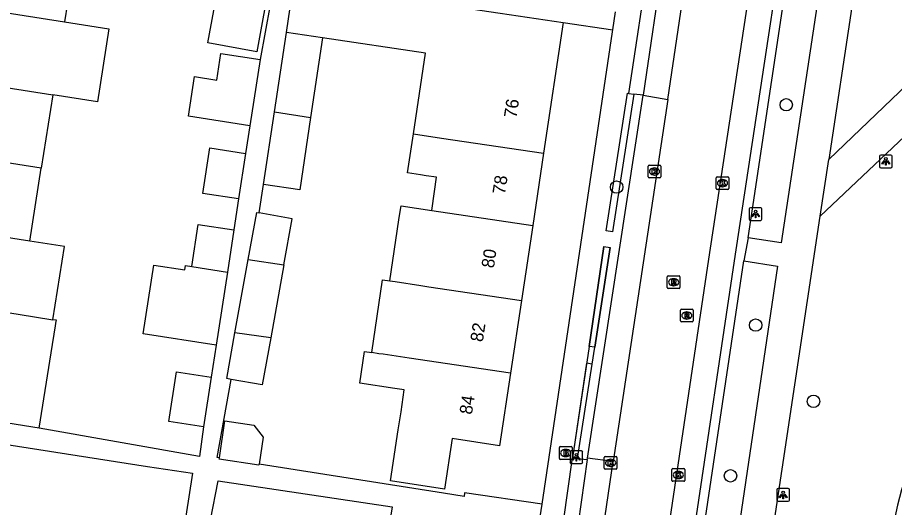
# Model space of a CAD drawing. Extents: x 163010 to 163853, y 382793 to 383982.
# Drawn here: x 163303.7 to 163372.7, y 383172.2 to 383210.8 of the extents above; entities that cross this region are included whole.
import ezdxf

# ---------------------------------------------------------------- set-up
doc = ezdxf.new("R2010")
doc.units = 0
for name, color, linetype in [('IMGEO_Boom', 7, 'Continuous'), ('IMGEO_Brandkraan', 7, 'Continuous'), ('IMGEO_Groenvoorziening', 7, 'Continuous'), ('IMGEO_Haag', 7, 'Continuous'), ('IMGEO_Kolk', 7, 'Continuous'), ('IMGEO_Lichtpunt', 7, 'Continuous'), ('IMGEO_Pand', 7, 'Continuous'), ('IMGEO_Pand_nummerreeks', 7, 'Continuous'), ('IMGEO_Parkeervlak_open', 7, 'Continuous'), ('IMGEO_Rijbaan_lokaal_gesloten', 7, 'Continuous'), ('IMGEO_Rioolput', 7, 'Continuous'), ('IMGEO_Voetpad_gesloten', 7, 'Continuous'), ('IMGEO_Voetpad_open', 7, 'Continuous')]:
    doc.layers.add(name, color=color, linetype=linetype)

msp = doc.modelspace()

# ---------------------------------------------------------------- linework, layer by layer
at = {"layer": 'IMGEO_Boom'}
for centre in [(163364.178, 383203.904), (163350.833, 383197.423), (163361.766, 383186.551), (163366.32, 383180.544), (163359.787, 383174.679)]:
    msp.add_circle(centre, 0.489, dxfattribs=at)
at = {"layer": 'IMGEO_Brandkraan'}
for p, q in [((163346.324, 383176.052), (163346.324, 383176.904)), ((163346.399, 383176.978), (163347.251, 383176.978)), ((163347.325, 383176.904), (163347.325, 383176.052)), ((163346.835, 383176.198), (163346.81, 383176.198)), ((163346.812, 383176.758), (163346.837, 383176.758)), ((163347.251, 383175.978), (163346.399, 383175.978))]:
    msp.add_line(p, q, dxfattribs=at)
for points in [[(163346.324, 383176.052), (163346.324, 383176.904)], [(163346.399, 383176.978), (163347.251, 383176.978)], [(163347.325, 383176.904), (163347.325, 383176.052)], [(163346.672, 383176.678), (163346.672, 383176.278), (163346.885, 383176.278)], [(163346.903, 383176.678), (163346.672, 383176.678)], [(163346.851, 383176.597), (163346.797, 383176.597), (163346.797, 383176.521)], [(163346.797, 383176.521), (163346.85, 383176.521)], [(163346.859, 383176.445), (163346.797, 383176.445), (163346.797, 383176.364)], [(163346.797, 383176.364), (163346.859, 383176.364)], [(163347.251, 383175.978), (163346.399, 383175.978)]]:
    msp.add_lwpolyline(points, dxfattribs=at)
for centre, radius, start, end in [((163346.401, 383176.902), 0.0765, 91.55205, 178.44795), ((163346.401, 383176.902), 0.0765, 91.55205, 178.44795), ((163347.249, 383176.902), 0.0765, 1.55205, 88.44795), ((163347.249, 383176.902), 0.0765, 1.55205, 88.44795), ((163346.852, 383176.559), 0.0379, 267.82845, 90.93552), ((163346.86, 383176.404), 0.0404, 269.87594, 90.50774), ((163346.891, 383176.529), 0.251, 268.66757, 293.53466), ((163346.907, 383176.533), 0.145, 59.4692, 91.53667), ((163346.932, 383176.58), 0.0922, 285.51372, 58.15012), ((163346.937, 383176.388), 0.105, 301.31148, 78.98903), ((163346.401, 383176.054), 0.0765, 181.55205, 268.44795), ((163346.401, 383176.054), 0.0765, 181.55205, 268.44795), ((163347.249, 383176.054), 0.0765, 271.55205, 358.44795), ((163347.249, 383176.054), 0.0765, 271.55205, 358.44795)]:
    msp.add_arc(centre, radius, start, end, dxfattribs=at)
for centre, major_axis, ratio, start_param, end_param in [((163346.811, 383176.478), (-0.387, 0.002), 0.722429, 4.712389, 7.853982), ((163346.836, 383176.478), (-0.39, 0.002), 0.717154, 1.570796, 4.712389)]:
    msp.add_ellipse(centre, major_axis=major_axis, ratio=ratio, start_param=start_param, end_param=end_param, dxfattribs=at)
at = {"layer": 'IMGEO_Groenvoorziening'}
msp.add_arc((163391.519, 383168.1), 19.066, 159.54268, 189.48069, dxfattribs=at)
at = {"layer": 'IMGEO_Haag'}
for points in [[(163349.821, 383192.734), (163348.659, 383184.877)], [(163349.109, 383184.807), (163350.322, 383192.664)], [(163348.659, 383184.877), (163347.362, 383176.105)], [(163348.903, 383183.473), (163349.109, 383184.807)], [(163347.757, 383176.054), (163348.903, 383183.473)]]:
    msp.add_lwpolyline(points, dxfattribs=at)
at = {"layer": 'IMGEO_Kolk'}
for p, q in [((163353.31, 383198.227), (163353.31, 383199.079)), ((163353.385, 383199.153), (163354.237, 383199.153)), ((163353.798, 383198.933), (163353.823, 383198.933)), ((163354.311, 383199.079), (163354.311, 383198.227)), ((163353.821, 383198.373), (163353.796, 383198.373)), ((163358.74, 383198.232), (163359.592, 383198.232)), ((163354.237, 383198.153), (163353.385, 383198.153)), ((163358.665, 383197.306), (163358.665, 383198.158)), ((163359.153, 383198.012), (163359.178, 383198.012)), ((163359.666, 383198.158), (163359.666, 383197.306)), ((163359.592, 383197.232), (163358.74, 383197.232)), ((163359.176, 383197.452), (163359.151, 383197.452)), ((163349.93, 383176.203), (163350.782, 383176.203)), ((163349.855, 383175.277), (163349.855, 383176.129)), ((163350.343, 383175.983), (163350.368, 383175.983)), ((163350.856, 383176.129), (163350.856, 383175.277)), ((163350.782, 383175.203), (163349.93, 383175.203)), ((163350.366, 383175.423), (163350.341, 383175.423)), ((163355.185, 383174.322), (163355.185, 383175.174)), ((163355.26, 383175.248), (163356.112, 383175.248)), ((163355.673, 383175.028), (163355.698, 383175.028)), ((163356.186, 383175.174), (163356.186, 383174.322)), ((163356.112, 383174.248), (163355.26, 383174.248)), ((163355.696, 383174.468), (163355.671, 383174.468))]:
    msp.add_line(p, q, dxfattribs=at)
for points in [[(163353.31, 383198.227), (163353.31, 383199.079)], [(163353.385, 383199.153), (163354.237, 383199.153)], [(163354.311, 383199.079), (163354.311, 383198.227)], [(163353.631, 383198.853), (163353.754, 383198.853), (163353.754, 383198.702), (163353.884, 383198.853), (163354.048, 383198.853), (163353.902, 383198.702), (163354.055, 383198.453), (163353.903, 383198.453), (163353.818, 383198.617), (163353.754, 383198.55), (163353.754, 383198.453), (163353.631, 383198.453), (163353.631, 383198.853)], [(163358.74, 383198.232), (163359.592, 383198.232)], [(163354.237, 383198.153), (163353.385, 383198.153)], [(163358.665, 383197.306), (163358.665, 383198.158)], [(163358.986, 383197.932), (163359.109, 383197.932), (163359.109, 383197.781), (163359.239, 383197.932), (163359.403, 383197.932), (163359.257, 383197.781), (163359.41, 383197.532), (163359.258, 383197.532), (163359.173, 383197.696), (163359.109, 383197.629), (163359.109, 383197.532), (163358.986, 383197.532), (163358.986, 383197.932)], [(163359.666, 383198.158), (163359.666, 383197.306)], [(163359.592, 383197.232), (163358.74, 383197.232)], [(163349.93, 383176.203), (163350.782, 383176.203)], [(163349.855, 383175.277), (163349.855, 383176.129)], [(163350.176, 383175.903), (163350.299, 383175.903), (163350.299, 383175.752), (163350.429, 383175.903), (163350.593, 383175.903), (163350.447, 383175.752), (163350.6, 383175.503), (163350.448, 383175.503), (163350.363, 383175.667), (163350.299, 383175.6), (163350.299, 383175.503), (163350.176, 383175.503), (163350.176, 383175.903)], [(163350.856, 383176.129), (163350.856, 383175.277)], [(163350.782, 383175.203), (163349.93, 383175.203)], [(163355.185, 383174.322), (163355.185, 383175.174)], [(163355.26, 383175.248), (163356.112, 383175.248)], [(163355.506, 383174.948), (163355.629, 383174.948), (163355.629, 383174.797), (163355.759, 383174.948), (163355.923, 383174.948), (163355.777, 383174.797), (163355.93, 383174.548), (163355.778, 383174.548), (163355.693, 383174.712), (163355.629, 383174.645), (163355.629, 383174.548), (163355.506, 383174.548), (163355.506, 383174.948)], [(163356.186, 383175.174), (163356.186, 383174.322)], [(163356.112, 383174.248), (163355.26, 383174.248)]]:
    msp.add_lwpolyline(points, dxfattribs=at)
for centre, start, end in [((163353.387, 383199.077), 91.55205, 178.44795), ((163353.387, 383199.077), 91.55205, 178.44795), ((163354.235, 383199.077), 1.55205, 88.44795), ((163354.235, 383199.077), 1.55205, 88.44795), ((163358.742, 383198.156), 91.55205, 178.44795), ((163358.742, 383198.156), 91.55205, 178.44795), ((163359.59, 383198.156), 1.55205, 88.44795), ((163359.59, 383198.156), 1.55205, 88.44795), ((163353.387, 383198.229), 181.55205, 268.44795), ((163353.387, 383198.229), 181.55205, 268.44795), ((163354.235, 383198.229), 271.55205, 358.44795), ((163354.235, 383198.229), 271.55205, 358.44795), ((163358.742, 383197.308), 181.55205, 268.44795), ((163358.742, 383197.308), 181.55205, 268.44795), ((163359.59, 383197.308), 271.55205, 358.44795), ((163359.59, 383197.308), 271.55205, 358.44795), ((163349.932, 383176.127), 91.55205, 178.44795), ((163349.932, 383176.127), 91.55205, 178.44795), ((163350.78, 383176.127), 1.55205, 88.44795), ((163350.78, 383176.127), 1.55205, 88.44795), ((163349.932, 383175.279), 181.55205, 268.44795), ((163349.932, 383175.279), 181.55205, 268.44795), ((163350.78, 383175.279), 271.55205, 358.44795), ((163350.78, 383175.279), 271.55205, 358.44795), ((163355.262, 383175.172), 91.55205, 178.44795), ((163355.262, 383175.172), 91.55205, 178.44795), ((163356.11, 383175.172), 1.55205, 88.44795), ((163356.11, 383175.172), 1.55205, 88.44795), ((163355.262, 383174.324), 181.55205, 268.44795), ((163355.262, 383174.324), 181.55205, 268.44795), ((163356.11, 383174.324), 271.55205, 358.44795), ((163356.11, 383174.324), 271.55205, 358.44795)]:
    msp.add_arc(centre, 0.0765, start, end, dxfattribs=at)
for centre, major_axis, ratio, start_param, end_param in [((163353.797, 383198.653), (-0.387, 0.002), 0.722429, 4.712389, 7.853982), ((163353.822, 383198.653), (-0.39, 0.002), 0.717154, 1.570796, 4.712389), ((163359.152, 383197.732), (-0.387, 0.002), 0.722429, 4.712389, 7.853982), ((163359.177, 383197.732), (-0.39, 0.002), 0.717154, 1.570796, 4.712389), ((163350.342, 383175.703), (-0.387, 0.002), 0.722429, 4.712389, 7.853982), ((163350.367, 383175.703), (-0.39, 0.002), 0.717154, 1.570796, 4.712389), ((163355.672, 383174.748), (-0.387, 0.002), 0.722429, 4.712389, 7.853982), ((163355.697, 383174.748), (-0.39, 0.002), 0.717154, 1.570796, 4.712389)]:
    msp.add_ellipse(centre, major_axis=major_axis, ratio=ratio, start_param=start_param, end_param=end_param, dxfattribs=at)
at = {"layer": 'IMGEO_Lichtpunt'}
for p, q in [((163371.516, 383199.847), (163371.516, 383199.04)), ((163371.516, 383199.847), (163371.516, 383199.04)), ((163372.418, 383199.942), (163371.61, 383199.942)), ((163372.418, 383199.942), (163371.61, 383199.942)), ((163372.512, 383199.04), (163372.512, 383199.847)), ((163372.512, 383199.04), (163372.512, 383199.847)), ((163371.61, 383198.946), (163372.418, 383198.946)), ((163371.61, 383198.946), (163372.418, 383198.946)), ((163361.269, 383195.704), (163361.269, 383194.897)), ((163361.269, 383195.704), (163361.269, 383194.897)), ((163362.171, 383195.799), (163361.363, 383195.799)), ((163362.171, 383195.799), (163361.363, 383195.799)), ((163362.265, 383194.897), (163362.265, 383195.704)), ((163362.265, 383194.897), (163362.265, 383195.704)), ((163361.363, 383194.803), (163362.171, 383194.803)), ((163361.363, 383194.803), (163362.171, 383194.803)), ((163347.162, 383176.549), (163347.162, 383175.742)), ((163347.162, 383176.549), (163347.162, 383175.742)), ((163348.064, 383176.644), (163347.256, 383176.644)), ((163348.064, 383176.644), (163347.256, 383176.644)), ((163348.158, 383175.742), (163348.158, 383176.549)), ((163348.158, 383175.742), (163348.158, 383176.549)), ((163347.256, 383175.648), (163348.064, 383175.648)), ((163347.256, 383175.648), (163348.064, 383175.648)), ((163363.435, 383173.577), (163363.435, 383172.77)), ((163363.435, 383173.577), (163363.435, 383172.77)), ((163364.337, 383173.672), (163363.529, 383173.672)), ((163364.337, 383173.672), (163363.529, 383173.672)), ((163364.431, 383172.77), (163364.431, 383173.577)), ((163364.431, 383172.77), (163364.431, 383173.577)), ((163363.529, 383172.676), (163364.337, 383172.676)), ((163363.529, 383172.676), (163364.337, 383172.676))]:
    msp.add_line(p, q, dxfattribs=at)
for points in [[(163371.89, 383199.511), (163371.929, 383199.483), (163371.741, 383199.221), (163371.703, 383199.248), (163371.89, 383199.511)], [(163371.992, 383199.463), (163372.039, 383199.463), (163372.039, 383199.141), (163371.992, 383199.141), (163371.992, 383199.463)], [(163372.102, 383199.483), (163372.14, 383199.51), (163372.327, 383199.248), (163372.288, 383199.22), (163372.102, 383199.483)], [(163361.643, 383195.368), (163361.682, 383195.34), (163361.494, 383195.078), (163361.456, 383195.105), (163361.643, 383195.368)], [(163361.745, 383195.32), (163361.792, 383195.32), (163361.792, 383194.998), (163361.745, 383194.998), (163361.745, 383195.32)], [(163361.855, 383195.34), (163361.893, 383195.367), (163362.08, 383195.105), (163362.041, 383195.077), (163361.855, 383195.34)], [(163347.536, 383176.213), (163347.575, 383176.185), (163347.387, 383175.923), (163347.349, 383175.95), (163347.536, 383176.213)], [(163347.638, 383176.165), (163347.685, 383176.165), (163347.685, 383175.843), (163347.638, 383175.843), (163347.638, 383176.165)], [(163347.748, 383176.185), (163347.786, 383176.212), (163347.973, 383175.95), (163347.934, 383175.922), (163347.748, 383176.185)], [(163363.809, 383173.241), (163363.848, 383173.213), (163363.66, 383172.951), (163363.622, 383172.978), (163363.809, 383173.241)], [(163363.911, 383173.193), (163363.958, 383173.193), (163363.958, 383172.871), (163363.911, 383172.871), (163363.911, 383173.193)], [(163364.021, 383173.213), (163364.059, 383173.24), (163364.246, 383172.978), (163364.207, 383172.95), (163364.021, 383173.213)]]:
    msp.add_lwpolyline(points, dxfattribs=at)
for centre in [(163372.015, 383199.645), (163361.768, 383195.502), (163347.661, 383176.347), (163363.934, 383173.375)]:
    msp.add_circle(centre, 0.0994, dxfattribs=at)
for centre, start, end in [((163371.61, 383199.847), 90, 180), ((163371.61, 383199.847), 90, 180), ((163372.418, 383199.847), 0, 90), ((163372.418, 383199.847), 0, 90), ((163371.61, 383199.04), 180, 270), ((163371.61, 383199.04), 180, 270), ((163372.418, 383199.04), 270, 0), ((163372.418, 383199.04), 270, 360), ((163361.363, 383195.704), 90, 180), ((163361.363, 383195.704), 90, 180), ((163362.171, 383195.704), 0, 90), ((163362.171, 383195.704), 0, 90), ((163361.363, 383194.897), 180, 270), ((163361.363, 383194.897), 180, 270), ((163362.171, 383194.897), 270, 0), ((163362.171, 383194.897), 270, 360), ((163347.256, 383176.549), 90, 180), ((163347.256, 383176.549), 90, 180), ((163348.064, 383176.549), 0, 90), ((163348.064, 383176.549), 0, 90), ((163347.256, 383175.742), 180, 270), ((163347.256, 383175.742), 180, 270), ((163348.064, 383175.742), 270, 0), ((163348.064, 383175.742), 270, 360), ((163363.529, 383173.577), 90, 180), ((163363.529, 383173.577), 90, 180), ((163364.337, 383173.577), 0, 90), ((163364.337, 383173.577), 0, 90), ((163363.529, 383172.77), 180, 270), ((163363.529, 383172.77), 180, 270), ((163364.337, 383172.77), 270, 0), ((163364.337, 383172.77), 270, 360)]:
    msp.add_arc(centre, 0.0946, start, end, dxfattribs=at)
at = {"layer": 'IMGEO_Pand'}
for points in [[(163308.327, 383216.34), (163307.391, 383210.439)], [(163323.609, 383214.008), (163322.517, 383208.079), (163318.662, 383208.79), (163319.733, 383214.6)], [(163324.849, 383209.604), (163325.442, 383213.559), (163338.653, 383211.576), (163341.68, 383211.121), (163346.624, 383210.38)], [(163299.517, 383211.674), (163307.391, 383210.439)], [(163307.391, 383210.439), (163310.885, 383209.891), (163309.982, 383204.131), (163306.478, 383204.681)], [(163346.624, 383210.38), (163345.083, 383200.098)], [(163323.91, 383203.339), (163324.849, 383209.604)], [(163327.688, 383209.178), (163324.849, 383209.604)], [(163327.688, 383209.178), (163326.749, 383202.913)], [(163334.85, 383201.612), (163335.803, 383207.96), (163327.688, 383209.178)], [(163321.974, 383202.25), (163317.135, 383203.01), (163317.613, 383206.124), (163319.382, 383205.852), (163319.702, 383207.94), (163322.774, 383207.469)], [(163322.774, 383207.469), (163321.974, 383202.25)], [(163298.605, 383205.916), (163306.478, 383204.681)], [(163306.478, 383204.681), (163305.565, 383198.922)], [(163323.055, 383197.637), (163323.91, 383203.339)], [(163323.91, 383203.339), (163326.749, 383202.913)], [(163326.749, 383202.913), (163325.894, 383197.211), (163323.055, 383197.637)], [(163336.278, 383195.582), (163336.501, 383197.071), (163336.669, 383198.195), (163335.856, 383198.317), (163335.409, 383198.384), (163334.388, 383198.537), (163334.85, 383201.612)], [(163334.85, 383201.612), (163337.057, 383201.281), (163345.083, 383200.098)], [(163321.089, 383196.485), (163318.282, 383196.926), (163318.832, 383200.51), (163321.639, 383200.069)], [(163305.565, 383198.922), (163297.692, 383200.158)], [(163321.639, 383200.069), (163321.089, 383196.485)], [(163345.083, 383200.098), (163344.227, 383194.39)], [(163304.653, 383193.165), (163305.565, 383198.922)], [(163332.982, 383190.038), (163333.703, 383194.842), (163333.849, 383195.82), (163333.868, 383195.943), (163336.278, 383195.582)], [(163336.278, 383195.582), (163344.227, 383194.39)], [(163321.839, 383191.708), (163322.509, 383195.426), (163322.718, 383195.388)], [(163324.649, 383191.287), (163325.305, 383194.922), (163322.718, 383195.388)], [(163304.653, 383193.165), (163296.779, 383194.4)], [(163317.398, 383191.166), (163317.907, 383194.487), (163320.715, 383194.047)], [(163344.227, 383194.39), (163343.342, 383188.484)], [(163320.715, 383194.047), (163320.205, 383190.726)], [(163306.476, 383186.977), (163307.379, 383192.737), (163304.653, 383193.165)], [(163320.802, 383185.954), (163321.839, 383191.708)], [(163321.839, 383191.708), (163324.649, 383191.287)], [(163319.321, 383184.963), (163313.583, 383185.863), (163314.414, 383191.282), (163316.866, 383190.906), (163316.917, 383191.241), (163317.398, 383191.166)], [(163317.398, 383191.166), (163320.205, 383190.726)], [(163320.205, 383190.726), (163319.321, 383184.963)], [(163324.649, 383191.287), (163323.614, 383185.542)], [(163331.557, 383184.385), (163332.418, 383190.122), (163332.982, 383190.038)], [(163332.982, 383190.038), (163333.403, 383189.974), (163335.426, 383189.671), (163336.055, 383189.577), (163343.342, 383188.484)], [(163295.867, 383188.642), (163303.74, 383187.407), (163306.476, 383186.977)], [(163343.342, 383188.484), (163342.486, 383182.773)], [(163305.399, 383178.444), (163306.339, 383184.371), (163306.687, 383186.496), (163306.746, 383186.853), (163306.759, 383186.933), (163306.476, 383186.977)], [(163320.507, 383182.275), (163320.15, 383182.339), (163320.802, 383185.954)], [(163323.614, 383185.542), (163320.802, 383185.954)], [(163323.614, 383185.542), (163322.946, 383181.835), (163320.507, 383182.275)], [(163342.486, 383182.773), (163341.628, 383177.047), (163337.885, 383177.608), (163337.289, 383173.636), (163333.042, 383174.273), (163333.65, 383178.298), (163333.875, 383179.71), (163334.122, 383181.446), (163333.385, 383181.556), (163330.621, 383181.968), (163330.996, 383184.47), (163331.557, 383184.385)], [(163342.486, 383182.773), (163334.497, 383183.945), (163332.461, 383184.25), (163332.121, 383184.301), (163331.557, 383184.385)], [(163318.335, 383178.538), (163315.611, 383178.956), (163316.213, 383182.877), (163318.935, 383182.45)], [(163318.935, 383182.45), (163318.335, 383178.538)], [(163305.399, 383178.444), (163295.512, 383180.01)], [(163319.573, 383176.098), (163320.012, 383179.008), (163322.298, 383178.664), (163323.024, 383177.725), (163322.704, 383175.604)], [(163322.704, 383175.604), (163322.692, 383175.526), (163319.558, 383175.998), (163319.573, 383176.098)]]:
    msp.add_lwpolyline(points, dxfattribs=at)
at = {"layer": 'IMGEO_Parkeervlak_open'}
for points in [[(163344.964, 383172.44), (163350.513, 383209.655), (163350.535, 383209.802)], [(163348.536, 383176.083), (163352.909, 383204.665)], [(163352.172, 383204.733), (163350.493, 383193.892), (163350.015, 383193.965), (163351.677, 383204.81), (163351.802, 383204.79)], [(163348.659, 383184.877), (163348.659, 383184.877), (163349.821, 383192.734)], [(163349.821, 383192.734), (163350.322, 383192.664)], [(163350.322, 383192.664), (163349.109, 383184.807), (163349.109, 383184.807)], [(163349.109, 383184.807), (163348.659, 383184.877)], [(163348.903, 383183.473), (163348.462, 383183.541), (163347.362, 383176.105)], [(163347.757, 383176.054), (163348.903, 383183.473), (163348.903, 383183.473)]]:
    msp.add_lwpolyline(points, dxfattribs=at)
at = {"layer": 'IMGEO_Rijbaan_lokaal_gesloten'}
for points in [[(163364.444, 383233.751), (163358.072, 383191.74), (163351.868, 383150.133)], [(163354.869, 383204.321), (163356.488, 383215.31)], [(163354.869, 383204.321), (163350.559, 383175.806)], [(163349.786, 383170.627), (163350.559, 383175.806)]]:
    msp.add_lwpolyline(points, dxfattribs=at)
at = {"layer": 'IMGEO_Rioolput'}
for p, q in [((163354.813, 383189.502), (163354.813, 383190.354)), ((163354.888, 383190.428), (163355.74, 383190.428)), ((163355.301, 383190.208), (163355.326, 383190.208)), ((163355.814, 383190.354), (163355.814, 383189.502)), ((163355.74, 383189.428), (163354.888, 383189.428)), ((163355.324, 383189.648), (163355.299, 383189.648)), ((163355.852, 383186.883), (163355.852, 383187.735)), ((163355.927, 383187.809), (163356.779, 383187.809)), ((163356.34, 383187.589), (163356.365, 383187.589)), ((163356.853, 383187.735), (163356.853, 383186.883)), ((163356.779, 383186.809), (163355.927, 383186.809)), ((163356.363, 383187.029), (163356.338, 383187.029))]:
    msp.add_line(p, q, dxfattribs=at)
for points in [[(163354.813, 383189.502), (163354.813, 383190.354)], [(163354.888, 383190.428), (163355.74, 383190.428)], [(163355.402, 383190.126), (163355.15, 383190.128), (163355.15, 383189.728)], [(163355.328, 383190.047), (163355.274, 383190.047), (163355.274, 383189.966)], [(163355.274, 383189.966), (163355.326, 383189.966)], [(163355.814, 383190.354), (163355.814, 383189.502)], [(163355.74, 383189.428), (163354.888, 383189.428)], [(163355.15, 383189.728), (163355.274, 383189.728), (163355.274, 383189.89), (163355.285, 383189.89)], [(163355.332, 383189.861), (163355.403, 383189.728), (163355.543, 383189.728), (163355.478, 383189.854)], [(163355.852, 383186.883), (163355.852, 383187.735)], [(163355.927, 383187.809), (163356.779, 383187.809)], [(163356.441, 383187.507), (163356.189, 383187.509), (163356.189, 383187.109)], [(163356.189, 383187.109), (163356.313, 383187.109), (163356.313, 383187.271), (163356.324, 383187.271)], [(163356.367, 383187.428), (163356.313, 383187.428), (163356.313, 383187.347)], [(163356.313, 383187.347), (163356.365, 383187.347)], [(163356.371, 383187.242), (163356.442, 383187.109), (163356.582, 383187.109), (163356.517, 383187.235)], [(163356.853, 383187.735), (163356.853, 383186.883)], [(163356.779, 383186.809), (163355.927, 383186.809)]]:
    msp.add_lwpolyline(points, dxfattribs=at)
for centre, radius, start, end in [((163354.89, 383190.352), 0.0765, 91.55205, 178.44795), ((163354.89, 383190.352), 0.0765, 91.55205, 178.44795), ((163355.31, 383190.155), 0.19, 274.7715, 282.96867), ((163355.334, 383189.951), 0.0964, 77.00612, 93.18647), ((163355.348, 383190.008), 0.0378, 276.66336, 79.67722), ((163355.401, 383190.016), 0.109, 350.36119, 89.41601), ((163355.399, 383190.016), 0.112, 277.58423, 350.98172), ((163355.738, 383190.352), 0.0765, 1.55205, 88.44795), ((163355.738, 383190.352), 0.0765, 1.55205, 88.44795), ((163354.89, 383189.504), 0.0765, 181.55205, 268.44795), ((163354.89, 383189.504), 0.0765, 181.55205, 268.44795), ((163355.284, 383189.837), 0.0533, 26.02933, 88.69889), ((163355.383, 383189.801), 0.108, 29.51342, 73.79051), ((163355.738, 383189.504), 0.0765, 271.55205, 358.44795), ((163355.738, 383189.504), 0.0765, 271.55205, 358.44795), ((163355.929, 383187.733), 0.0765, 91.55205, 178.44795), ((163355.929, 383187.733), 0.0765, 91.55205, 178.44795), ((163356.323, 383187.218), 0.0533, 26.02933, 88.69889), ((163356.349, 383187.536), 0.19, 274.7715, 282.96867), ((163356.373, 383187.332), 0.0964, 77.00612, 93.18647), ((163356.387, 383187.389), 0.0378, 276.66336, 79.67722), ((163356.44, 383187.397), 0.109, 350.36119, 89.41601), ((163356.438, 383187.397), 0.112, 277.58423, 350.98172), ((163356.422, 383187.182), 0.108, 29.51342, 73.79051), ((163356.777, 383187.733), 0.0765, 1.55205, 88.44795), ((163356.777, 383187.733), 0.0765, 1.55205, 88.44795), ((163355.929, 383186.885), 0.0765, 181.55205, 268.44795), ((163355.929, 383186.885), 0.0765, 181.55205, 268.44795), ((163356.777, 383186.885), 0.0765, 271.55205, 358.44795), ((163356.777, 383186.885), 0.0765, 271.55205, 358.44795)]:
    msp.add_arc(centre, radius, start, end, dxfattribs=at)
for centre, major_axis, ratio, start_param, end_param in [((163355.3, 383189.928), (-0.387, 0.002), 0.722429, 4.712389, 7.853982), ((163355.325, 383189.928), (-0.39, 0.002), 0.717154, 1.570796, 4.712389), ((163356.339, 383187.309), (-0.387, 0.002), 0.722429, 4.712389, 7.853982), ((163356.364, 383187.309), (-0.39, 0.002), 0.717154, 1.570796, 4.712389)]:
    msp.add_ellipse(centre, major_axis=major_axis, ratio=ratio, start_param=start_param, end_param=end_param, dxfattribs=at)
at = {"layer": 'IMGEO_Voetpad_gesloten'}
for points in [[(163395.698, 383222.315), (163389.202, 383216.288), (163366.851, 383195.13)], [(163367.519, 383199.591), (163391.028, 383222.144)], [(163366.851, 383195.13), (163367.519, 383199.591)]]:
    msp.add_lwpolyline(points, dxfattribs=at)
at = {"layer": 'IMGEO_Voetpad_open'}
for points in [[(163365.957, 383230.31), (163365.933, 383230.19), (163360.066, 383191.606), (163353.723, 383148.969), (163335.498, 383027.101)], [(163361.17, 383193.412), (163366.685, 383230.187)], [(163369.299, 383229.747), (163363.77, 383193.021), (163361.17, 383193.412)], [(163371.782, 383227.994), (163371.149, 383223.662), (163367.519, 383199.591)], [(163351.802, 383204.79), (163353.441, 383215.736)], [(163354.52, 383215.567), (163352.909, 383204.665)], [(163323.609, 383214.008), (163323.971, 383213.953), (163322.774, 383207.469)], [(163350.535, 383209.802), (163350.745, 383211.225)], [(163346.624, 383210.38), (163350.535, 383209.802)], [(163351.802, 383204.79), (163352.172, 383204.733)], [(163352.909, 383204.665), (163352.172, 383204.733)], [(163352.909, 383204.665), (163354.869, 383204.321)], [(163321.974, 383202.25), (163321.639, 383200.069)], [(163322.718, 383195.388), (163323.055, 383197.637)], [(163321.089, 383196.485), (163320.715, 383194.047)], [(163359.802, 383148.105), (163366.851, 383195.13)], [(163361.17, 383193.412), (163360.845, 383191.603)], [(163360.845, 383191.603), (163363.494, 383191.186), (163357.171, 383148.43), (163354.456, 383148.855)], [(163354.456, 383148.855), (163360.845, 383191.603)], [(163319.321, 383184.963), (163318.935, 383182.45)], [(163319.573, 383176.098), (163319.399, 383176.125), (163320.507, 383182.275)], [(163294.265, 383178.498), (163313.908, 383175.415), (163317.457, 383174.88), (163316.948, 383171.499)], [(163318.335, 383178.538), (163318.007, 383176.201), (163305.399, 383178.444)], [(163344.964, 383172.44), (163338.87, 383173.348), (163338.825, 383173.062), (163337.198, 383173.318), (163322.704, 383175.604)], [(163346.651, 383171.089), (163347.362, 383176.105)], [(163347.362, 383176.105), (163347.757, 383176.054)], [(163347.757, 383176.054), (163348.517, 383175.956)], [(163348.517, 383175.956), (163347.799, 383170.932)], [(163348.517, 383175.956), (163348.536, 383176.083)], [(163350.559, 383175.806), (163348.536, 383176.083)], [(163318.811, 383170.755), (163318.88, 383171.184), (163319.469, 383174.281), (163333.171, 383172.238), (163333.049, 383171.423)], [(163344.666, 383170.44), (163344.964, 383172.44)]]:
    msp.add_lwpolyline(points, dxfattribs=at)

# ---------------------------------------------------------------- texts
at = {"layer": 'IMGEO_Pand_nummerreeks'}
for s, p in [('76', (163342.943, 383202.817)), ('78', (163342.041, 383196.803)), ('80', (163341.171, 383190.996)), ('82', (163340.299, 383185.182)), ('84', (163339.443, 383179.466))]:
    msp.add_text(s, height=1, rotation=81.4746, dxfattribs=at).set_placement(p)

doc.saveas('drawing.dxf')
